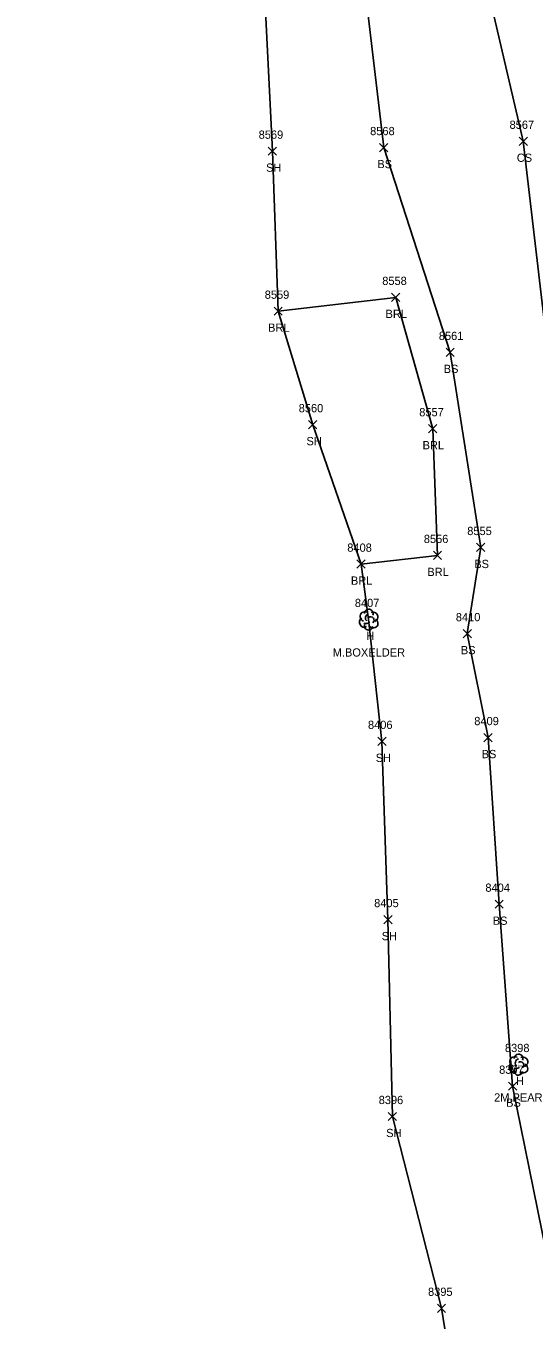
# Model space of a CAD drawing. Extents: x 1439173 to 1457902, y 641926 to 659889.
# Drawn here: x 1448201.4 to 1448324.6, y 645233.8 to 645547.6 of the extents above; entities that cross this region are included whole.
import ezdxf

# ---------------------------------------------------------------- set-up
doc = ezdxf.new("R2010")
doc.units = 0
for name, color, linetype in [('L_A', 7, 'Continuous'), ('L_C', 7, 'Continuous'), ('L_I', 7, 'Continuous'), ('L_TIC', 7, 'Continuous'), ('LABL', 7, 'Continuous'), ('LELB', 7, 'Continuous'), ('LSOGP', 7, 'Continuous'), ('LTD', 7, 'Continuous')]:
    doc.layers.add(name, color=color, linetype=linetype)

msp = doc.modelspace()

# ---------------------------------------------------------------- linework, layer by layer
at = {"layer": 'L_TIC'}
for points in [[(1448260.15, 645516.19), (1448262.15, 645518.19)], [(1448262.15, 645516.19), (1448260.15, 645518.19)], [(1448287.17, 645517.06), (1448289.17, 645519.06)], [(1448289.17, 645517.06), (1448287.17, 645519.06)], [(1448320.99, 645518.59), (1448322.99, 645520.59)], [(1448322.99, 645518.59), (1448320.99, 645520.59)], [(1448290.07, 645480.74), (1448292.07, 645482.74)], [(1448292.07, 645480.74), (1448290.07, 645482.74)], [(1448261.58, 645477.39), (1448263.58, 645479.39)], [(1448263.58, 645477.39), (1448261.58, 645479.39)], [(1448303.27, 645467.4), (1448305.27, 645469.4)], [(1448305.27, 645467.4), (1448303.27, 645469.4)], [(1448269.94, 645449.87), (1448271.94, 645451.87)], [(1448271.94, 645449.87), (1448269.94, 645451.87)], [(1448299.04, 645448.9), (1448301.04, 645450.9)], [(1448301.04, 645448.9), (1448299.04, 645450.9)], [(1448310.68, 645420.1), (1448312.68, 645422.1)], [(1448312.68, 645420.1), (1448310.68, 645422.1)], [(1448281.67, 645416.06), (1448283.67, 645418.06)], [(1448283.67, 645416.06), (1448281.67, 645418.06)], [(1448300.2, 645418.17), (1448302.2, 645420.17)], [(1448302.2, 645418.17), (1448300.2, 645420.17)], [(1448307.43, 645399.21), (1448309.43, 645401.21)], [(1448309.43, 645399.21), (1448307.43, 645401.21)], [(1448286.74, 645373.09), (1448288.74, 645375.09)], [(1448288.74, 645373.09), (1448286.74, 645375.09)], [(1448312.47, 645374.01), (1448314.47, 645376.01)], [(1448314.47, 645374.01), (1448312.47, 645376.01)], [(1448315.16, 645333.61), (1448317.16, 645335.61)], [(1448317.16, 645333.61), (1448315.16, 645335.61)], [(1448288.19, 645329.88), (1448290.19, 645331.88)], [(1448290.19, 645329.88), (1448288.19, 645331.88)], [(1448318.41, 645289.48), (1448320.41, 645291.48)], [(1448320.41, 645289.48), (1448318.41, 645291.48)], [(1448289.27, 645282.14), (1448291.27, 645284.14)], [(1448291.27, 645282.14), (1448289.27, 645284.14)], [(1448301.17, 645235.64), (1448303.17, 645237.64)], [(1448303.17, 645235.64), (1448301.17, 645237.64)]]:
    msp.add_lwpolyline(points, dxfattribs=at)
at = {"layer": 'LABL'}
msp.add_lwpolyline([(1448282.67, 645417.06), (1448301.2, 645419.17), (1448300.04, 645449.9), (1448291.07, 645481.74), (1448262.58, 645478.39)], dxfattribs=at)
at = {"layer": 'LELB'}
for points in [[(1448336.06, 645140.2), (1448347.78, 645188.19), (1448329.58, 645240.38), (1448319.41, 645290.48), (1448316.16, 645334.61), (1448313.47, 645375.01), (1448308.43, 645400.21), (1448311.68, 645421.1), (1448304.27, 645468.4), (1448288.17, 645518.06), (1448281.93, 645570.61), (1448280.5, 645612.98), (1448272.49, 645660.63), (1448268.49, 645688.5), (1448256.19, 645727.72), (1448243.75, 645755.42), (1448248.82, 645791.95), (1448263.52, 645814.11), (1448281.92, 645824.69), (1448279.57, 645846.9), (1448291.45, 645855.33), (1448306.87, 645853.59), (1448322.34, 645839.12)], [(1448396.33, 645152.61), (1448370.6, 645148.13), (1448370.49, 645190.37), (1448357.56, 645241.66), (1448352.71, 645292.86), (1448342.42, 645338.3), (1448336.92, 645366.29), (1448333.84, 645401.38), (1448329.08, 645425.03), (1448327.96, 645468.61), (1448321.99, 645519.59), (1448309.26, 645574.04), (1448307.99, 645619.62), (1448298.28, 645658.41), (1448294.81, 645688.61)]]:
    msp.add_lwpolyline(points, dxfattribs=at)
at = {"layer": 'LSOGP'}
msp.add_lwpolyline([(1448310.86, 645183.02), (1448302.17, 645236.64), (1448290.27, 645283.14), (1448289.19, 645330.88), (1448287.74, 645374.09), (1448284.5, 645403.65), (1448282.66, 645417.06), (1448270.94, 645450.87), (1448262.58, 645478.38), (1448261.16, 645517.2), (1448258.72, 645567.46), (1448251.76, 645610.82), (1448248.43, 645659.44), (1448239.66, 645686.69), (1448220.15, 645727.61), (1448201.4, 645727.7), (1448204.13, 645751.82), (1448208.75, 645775.28), (1448206.43, 645810.63), (1448206.04, 645832.47), (1448206.48, 645858.83), (1448213.43, 645886.16), (1448212.15, 645915.85), (1448211.27, 645949.01)], dxfattribs=at)
at = {"layer": 'LTD'}
for p, q in [((1448284.5, 645403.65), (1448284.5, 645403.65)), ((1448284.5, 645403.65), (1448284.5, 645403.65)), ((1448320.82, 645295.75), (1448320.82, 645295.75)), ((1448320.82, 645295.75), (1448320.82, 645295.75))]:
    msp.add_line(p, q, dxfattribs=at)
for centre in [(1448284.55, 645405.09), (1448320.87, 645297.19)]:
    msp.add_arc(centre, 1.05, 335.5272, 180.9563, dxfattribs=at)
for centre, major_axis, ratio, start_param, end_param in [((1448283.71, 645404.32), (1.21, -0.51), 0.895232, 1.570796, 4.712389), ((1448285.54, 645404.23), (-1.14, -0.48), 0.949671, 1.570796, 4.712389), ((1448283.42, 645402.94), (0.58, -1.04), 0.959034, 3.141593, 6.283185), ((1448284.5, 645402.15), (0.26, 1.06), 0.942809, 1.570796, 4.712389), ((1448284.04, 645402.9), (-0.625, -0.083), 0.423636, 0, 3.141593), ((1448284.29, 645404.11), (-0.208, -0.792), 0.645439, 3.141593, 6.283185), ((1448285, 645403.48), (-0.5, 0.667), 0.989748, 3.141593, 6.283185), ((1448285.5, 645402.82), (-1.09, 0.79), 0.841452, 1.570796, 4.712389), ((1448319.74, 645295.05), (0.58, -1.04), 0.959034, 3.141593, 6.283185), ((1448320.03, 645296.42), (1.21, -0.51), 0.895232, 1.570796, 4.712389), ((1448320.61, 645296.21), (-0.208, -0.792), 0.645439, 3.141593, 6.283185), ((1448321.32, 645295.59), (-0.5, 0.667), 0.989748, 3.141593, 6.283185), ((1448321.82, 645294.92), (-1.09, 0.79), 0.841452, 1.570796, 4.712389), ((1448321.86, 645296.34), (-1.14, -0.48), 0.949671, 1.570796, 4.712389), ((1448320.82, 645294.25), (0.26, 1.06), 0.942809, 1.570796, 4.712389), ((1448320.37, 645295), (-0.625, -0.083), 0.423636, 0, 3.141593)]:
    msp.add_ellipse(centre, major_axis=major_axis, ratio=ratio, start_param=start_param, end_param=end_param, dxfattribs=at)

# ---------------------------------------------------------------- texts
at = {"layer": 'L_A'}
for s, p in [('BS', (1448286.61, 645513.06)), ('CS', (1448320.43, 645514.59)), ('SH', (1448259.64, 645512.19)), ('BRL', (1448288.61, 645476.74)), ('BRL', (1448260.13, 645473.39)), ('BS', (1448302.71, 645463.4)), ('SH', (1448269.43, 645445.87)), ('BRL', (1448297.59, 645444.9)), ('BS', (1448310.12, 645416.1)), ('BRL', (1448298.74, 645414.17)), ('BRL', (1448280.21, 645412.06)), ('H', (1448283.94, 645398.65)), ('BS', (1448306.87, 645395.21)), ('SH', (1448286.23, 645369.09)), ('BS', (1448311.91, 645370.01)), ('BS', (1448314.6, 645329.61)), ('SH', (1448287.67, 645325.88)), ('H', (1448320.26, 645290.75)), ('BS', (1448317.85, 645285.48)), ('SH', (1448288.76, 645278.14))]:
    msp.add_text(s, height=2, dxfattribs=at).set_placement(p)
at = {"layer": 'L_C'}
for s, p in [('M.BOXELDER', (1448275.8, 645394.65)), ('2M.PEAR', (1448314.93, 645286.75))]:
    msp.add_text(s, height=2, dxfattribs=at).set_placement(p)
at = {"layer": 'L_I'}
for s, p in [('8567', (1448318.68, 645522.59)), ('8569', (1448257.84, 645520.19)), ('8568', (1448284.87, 645521.06)), ('8558', (1448287.81, 645484.74)), ('8559', (1448259.32, 645481.39)), ('8561', (1448301.53, 645471.4)), ('8560', (1448267.55, 645453.87)), ('8557', (1448296.78, 645452.9)), ('8556', (1448297.89, 645422.17)), ('8555', (1448308.42, 645424.1)), ('8408', (1448279.33, 645420.06)), ('8407', (1448281.16, 645406.65)), ('8410', (1448305.65, 645403.21)), ('8409', (1448310.12, 645378.01)), ('8406', (1448284.35, 645377.09)), ('8404', (1448312.82, 645337.61)), ('8405', (1448285.85, 645333.88)), ('8398', (1448317.56, 645298.75)), ('8397', (1448316.15, 645293.48)), ('8396', (1448286.95, 645286.14)), ('8395', (1448298.91, 645239.64))]:
    msp.add_text(s, height=2, dxfattribs=at).set_placement(p)

doc.saveas('drawing.dxf')
